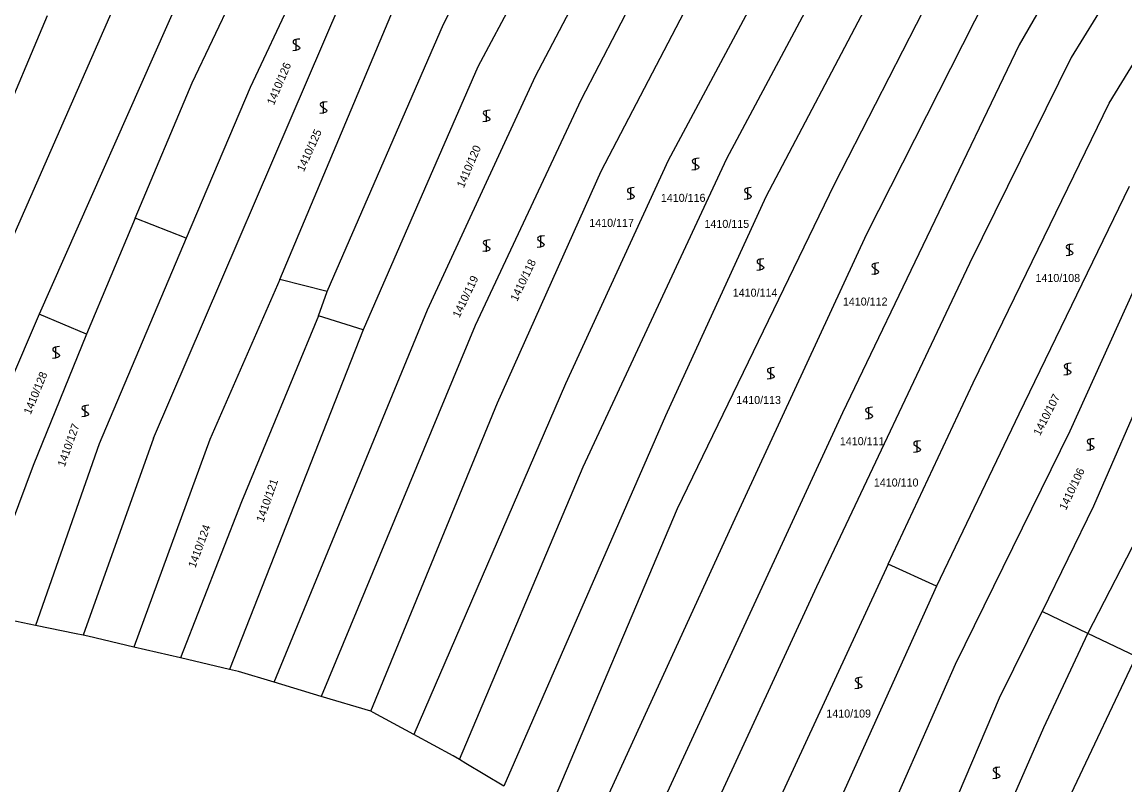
# Model space of a CAD drawing. Extents: x -580630 to -576196, y -1189024 to -1183567.
# Drawn here: x -578948.4 to -578714.2, y -1187195.1 to -1187033.2 of the extents above; entities that cross this region are included whole.
import ezdxf

# ---------------------------------------------------------------- set-up
doc = ezdxf.new("R2010")
doc.units = 0
for name, color, linetype in [('Vrstva 13', 7, 'Continuous'), ('Vrstva 18', 7, 'Continuous'), ('Vrstva 25', 7, 'Continuous'), ('Vrstva 6', 7, 'Continuous')]:
    doc.layers.add(name, color=color, linetype=linetype)

msp = doc.modelspace()

# ---------------------------------------------------------------- linework, layer by layer
at = {"layer": 'Vrstva 13'}
for p, q in [((-578945.5, -1187161.27), (-578955.52, -1187159.2)), ((-578936.91, -1187163.04), (-578945.5, -1187161.27)), ((-578935.4, -1187163.35), (-578936.91, -1187163.04)), ((-578934.38, -1187163.56), (-578935.4, -1187163.35)), ((-578924.64, -1187165.84), (-578934.38, -1187163.56)), ((-578914.7, -1187168.16), (-578924.64, -1187165.84)), ((-578904.33, -1187170.58), (-578914.7, -1187168.16)), ((-578902.39, -1187171.03), (-578904.33, -1187170.58)), ((-578894.86, -1187173.29), (-578902.39, -1187171.03)), ((-578884.83, -1187176.3), (-578894.86, -1187173.29)), ((-578874.32, -1187179.45), (-578884.83, -1187176.3)), ((-578873.78, -1187179.74), (-578874.32, -1187179.45)), ((-578865.16, -1187184.42), (-578873.78, -1187179.74)), ((-578856.84, -1187188.94), (-578865.16, -1187184.42)), ((-578855.51, -1187189.73), (-578856.84, -1187188.94)), ((-578854.16, -1187190.54), (-578855.51, -1187189.73)), ((-578846.05, -1187195.37), (-578854.16, -1187190.54))]:
    msp.add_line(p, q, dxfattribs=at)
at = {"layer": 'Vrstva 25'}
for points in [[(-578889.38, -1187036.81), (-578889.89, -1187036.87), (-578890.24, -1187036.92), (-578890.48, -1187037), (-578890.66, -1187037.11), (-578890.78, -1187037.2), (-578890.83, -1187037.37), (-578890.78, -1187037.6), (-578890.39, -1187037.92), (-578889.83, -1187038.23), (-578889.48, -1187038.5), (-578889.41, -1187038.7), (-578889.48, -1187038.9), (-578889.64, -1187039.03), (-578889.83, -1187039.1), (-578890.36, -1187039.23), (-578890.88, -1187039.3)], [(-578890.13, -1187039.31), (-578890.13, -1187038.04), (-578890.13, -1187036.81)], [(-578883.61, -1187050.13), (-578884.12, -1187050.19), (-578884.47, -1187050.24), (-578884.71, -1187050.32), (-578884.89, -1187050.43), (-578885.01, -1187050.52), (-578885.06, -1187050.69), (-578885.01, -1187050.92), (-578884.62, -1187051.24), (-578884.06, -1187051.55), (-578883.71, -1187051.82), (-578883.64, -1187052.02), (-578883.71, -1187052.22), (-578883.87, -1187052.35), (-578884.06, -1187052.42), (-578884.59, -1187052.55), (-578885.11, -1187052.62)], [(-578884.36, -1187052.63), (-578884.36, -1187051.36), (-578884.36, -1187050.13)], [(-578849, -1187051.91), (-578849.51, -1187051.97), (-578849.86, -1187052.02), (-578850.1, -1187052.1), (-578850.28, -1187052.21), (-578850.4, -1187052.3), (-578850.45, -1187052.47), (-578850.4, -1187052.7), (-578850.01, -1187053.02), (-578849.45, -1187053.33), (-578849.1, -1187053.6), (-578849.03, -1187053.8), (-578849.1, -1187054), (-578849.26, -1187054.13), (-578849.45, -1187054.2), (-578849.98, -1187054.33), (-578850.5, -1187054.4)], [(-578849.75, -1187054.41), (-578849.75, -1187053.14), (-578849.75, -1187051.91)], [(-578804.62, -1187062.12), (-578805.13, -1187062.18), (-578805.48, -1187062.23), (-578805.72, -1187062.31), (-578805.9, -1187062.42), (-578806.02, -1187062.51), (-578806.07, -1187062.68), (-578806.02, -1187062.91), (-578805.63, -1187063.23), (-578805.07, -1187063.54), (-578804.72, -1187063.81), (-578804.65, -1187064.01), (-578804.72, -1187064.21), (-578804.88, -1187064.34), (-578805.07, -1187064.41), (-578805.6, -1187064.54), (-578806.12, -1187064.61)], [(-578805.37, -1187064.62), (-578805.37, -1187063.35), (-578805.37, -1187062.12)], [(-578818.38, -1187068.34), (-578818.89, -1187068.4), (-578819.24, -1187068.45), (-578819.48, -1187068.53), (-578819.66, -1187068.64), (-578819.78, -1187068.73), (-578819.83, -1187068.9), (-578819.78, -1187069.13), (-578819.39, -1187069.45), (-578818.83, -1187069.76), (-578818.48, -1187070.03), (-578818.41, -1187070.23), (-578818.48, -1187070.43), (-578818.64, -1187070.56), (-578818.83, -1187070.63), (-578819.36, -1187070.76), (-578819.88, -1187070.83)], [(-578819.13, -1187070.84), (-578819.13, -1187069.57), (-578819.13, -1187068.34)], [(-578793.53, -1187068.34), (-578794.04, -1187068.4), (-578794.39, -1187068.45), (-578794.63, -1187068.53), (-578794.81, -1187068.64), (-578794.93, -1187068.73), (-578794.98, -1187068.9), (-578794.93, -1187069.13), (-578794.54, -1187069.45), (-578793.98, -1187069.76), (-578793.63, -1187070.03), (-578793.56, -1187070.23), (-578793.63, -1187070.43), (-578793.79, -1187070.56), (-578793.98, -1187070.63), (-578794.51, -1187070.76), (-578795.03, -1187070.83)], [(-578794.28, -1187070.84), (-578794.28, -1187069.57), (-578794.28, -1187068.34)], [(-578837.46, -1187078.55), (-578837.97, -1187078.61), (-578838.32, -1187078.66), (-578838.56, -1187078.74), (-578838.74, -1187078.85), (-578838.86, -1187078.94), (-578838.91, -1187079.11), (-578838.86, -1187079.34), (-578838.47, -1187079.66), (-578837.91, -1187079.97), (-578837.56, -1187080.24), (-578837.49, -1187080.44), (-578837.56, -1187080.64), (-578837.72, -1187080.77), (-578837.91, -1187080.84), (-578838.44, -1187080.97), (-578838.96, -1187081.04)], [(-578838.21, -1187081.05), (-578838.21, -1187079.78), (-578838.21, -1187078.55)], [(-578849, -1187079.44), (-578849.51, -1187079.5), (-578849.86, -1187079.55), (-578850.1, -1187079.63), (-578850.28, -1187079.74), (-578850.4, -1187079.83), (-578850.45, -1187080), (-578850.4, -1187080.23), (-578850.01, -1187080.55), (-578849.45, -1187080.86), (-578849.1, -1187081.13), (-578849.03, -1187081.33), (-578849.1, -1187081.53), (-578849.26, -1187081.66), (-578849.45, -1187081.73), (-578849.98, -1187081.86), (-578850.5, -1187081.93)], [(-578849.75, -1187081.94), (-578849.75, -1187080.67), (-578849.75, -1187079.44)], [(-578725.19, -1187080.32), (-578725.7, -1187080.38), (-578726.05, -1187080.43), (-578726.29, -1187080.51), (-578726.47, -1187080.62), (-578726.59, -1187080.71), (-578726.64, -1187080.88), (-578726.59, -1187081.11), (-578726.2, -1187081.43), (-578725.64, -1187081.74), (-578725.29, -1187082.01), (-578725.22, -1187082.21), (-578725.29, -1187082.41), (-578725.45, -1187082.54), (-578725.64, -1187082.61), (-578726.17, -1187082.74), (-578726.69, -1187082.81)], [(-578725.94, -1187082.82), (-578725.94, -1187081.55), (-578725.94, -1187080.32)], [(-578790.86, -1187083.43), (-578791.37, -1187083.49), (-578791.72, -1187083.54), (-578791.96, -1187083.62), (-578792.14, -1187083.73), (-578792.26, -1187083.82), (-578792.31, -1187083.99), (-578792.26, -1187084.22), (-578791.87, -1187084.54), (-578791.31, -1187084.85), (-578790.96, -1187085.12), (-578790.89, -1187085.32), (-578790.96, -1187085.52), (-578791.12, -1187085.65), (-578791.31, -1187085.72), (-578791.84, -1187085.85), (-578792.36, -1187085.92)], [(-578791.61, -1187085.93), (-578791.61, -1187084.66), (-578791.61, -1187083.43)], [(-578766.46, -1187084.32), (-578766.97, -1187084.38), (-578767.32, -1187084.43), (-578767.56, -1187084.51), (-578767.74, -1187084.62), (-578767.86, -1187084.71), (-578767.91, -1187084.88), (-578767.86, -1187085.11), (-578767.47, -1187085.43), (-578766.91, -1187085.74), (-578766.56, -1187086.01), (-578766.49, -1187086.21), (-578766.56, -1187086.41), (-578766.72, -1187086.54), (-578766.91, -1187086.61), (-578767.44, -1187086.74), (-578767.96, -1187086.81)], [(-578767.21, -1187086.82), (-578767.21, -1187085.55), (-578767.21, -1187084.32)], [(-578940.41, -1187102.08), (-578940.92, -1187102.14), (-578941.27, -1187102.19), (-578941.51, -1187102.27), (-578941.69, -1187102.38), (-578941.81, -1187102.47), (-578941.86, -1187102.64), (-578941.81, -1187102.87), (-578941.42, -1187103.19), (-578940.86, -1187103.5), (-578940.51, -1187103.77), (-578940.44, -1187103.97), (-578940.51, -1187104.17), (-578940.67, -1187104.3), (-578940.86, -1187104.37), (-578941.39, -1187104.5), (-578941.91, -1187104.57)], [(-578941.16, -1187104.58), (-578941.16, -1187103.31), (-578941.16, -1187102.08)], [(-578788.65, -1187106.52), (-578789.16, -1187106.58), (-578789.51, -1187106.63), (-578789.75, -1187106.71), (-578789.93, -1187106.82), (-578790.05, -1187106.91), (-578790.1, -1187107.08), (-578790.05, -1187107.31), (-578789.66, -1187107.63), (-578789.1, -1187107.94), (-578788.75, -1187108.21), (-578788.68, -1187108.41), (-578788.75, -1187108.61), (-578788.91, -1187108.74), (-578789.1, -1187108.81), (-578789.63, -1187108.94), (-578790.15, -1187109.01)], [(-578789.4, -1187109.02), (-578789.4, -1187107.75), (-578789.4, -1187106.52)], [(-578725.63, -1187105.63), (-578726.14, -1187105.69), (-578726.49, -1187105.74), (-578726.73, -1187105.82), (-578726.91, -1187105.93), (-578727.03, -1187106.02), (-578727.08, -1187106.19), (-578727.03, -1187106.42), (-578726.64, -1187106.74), (-578726.08, -1187107.05), (-578725.73, -1187107.32), (-578725.66, -1187107.52), (-578725.73, -1187107.72), (-578725.89, -1187107.85), (-578726.08, -1187107.92), (-578726.61, -1187108.05), (-578727.13, -1187108.12)], [(-578726.38, -1187108.13), (-578726.38, -1187106.86), (-578726.38, -1187105.63)], [(-578934.2, -1187114.51), (-578934.71, -1187114.57), (-578935.06, -1187114.62), (-578935.3, -1187114.7), (-578935.48, -1187114.81), (-578935.6, -1187114.9), (-578935.65, -1187115.07), (-578935.6, -1187115.3), (-578935.21, -1187115.62), (-578934.65, -1187115.93), (-578934.3, -1187116.2), (-578934.23, -1187116.4), (-578934.3, -1187116.6), (-578934.46, -1187116.73), (-578934.65, -1187116.8), (-578935.18, -1187116.93), (-578935.7, -1187117)], [(-578934.95, -1187117.01), (-578934.95, -1187115.74), (-578934.95, -1187114.51)], [(-578767.79, -1187114.96), (-578768.3, -1187115.02), (-578768.65, -1187115.07), (-578768.89, -1187115.15), (-578769.07, -1187115.26), (-578769.19, -1187115.35), (-578769.24, -1187115.52), (-578769.19, -1187115.75), (-578768.8, -1187116.07), (-578768.24, -1187116.38), (-578767.89, -1187116.65), (-578767.82, -1187116.85), (-578767.89, -1187117.05), (-578768.05, -1187117.18), (-578768.24, -1187117.25), (-578768.77, -1187117.38), (-578769.29, -1187117.45)], [(-578768.54, -1187117.46), (-578768.54, -1187116.19), (-578768.54, -1187114.96)], [(-578757.58, -1187122.06), (-578758.09, -1187122.12), (-578758.44, -1187122.17), (-578758.68, -1187122.25), (-578758.86, -1187122.36), (-578758.98, -1187122.45), (-578759.03, -1187122.62), (-578758.98, -1187122.85), (-578758.59, -1187123.17), (-578758.03, -1187123.48), (-578757.68, -1187123.75), (-578757.61, -1187123.95), (-578757.68, -1187124.15), (-578757.84, -1187124.28), (-578758.03, -1187124.35), (-578758.56, -1187124.48), (-578759.08, -1187124.55)], [(-578758.33, -1187124.56), (-578758.33, -1187123.29), (-578758.33, -1187122.06)], [(-578720.75, -1187121.62), (-578721.26, -1187121.68), (-578721.61, -1187121.73), (-578721.85, -1187121.81), (-578722.03, -1187121.92), (-578722.15, -1187122.01), (-578722.2, -1187122.18), (-578722.15, -1187122.41), (-578721.76, -1187122.73), (-578721.2, -1187123.04), (-578720.85, -1187123.31), (-578720.78, -1187123.51), (-578720.85, -1187123.71), (-578721.01, -1187123.84), (-578721.2, -1187123.91), (-578721.73, -1187124.04), (-578722.25, -1187124.11)], [(-578721.5, -1187124.12), (-578721.5, -1187122.85), (-578721.5, -1187121.62)], [(-578770.01, -1187172.23), (-578770.52, -1187172.29), (-578770.87, -1187172.34), (-578771.11, -1187172.42), (-578771.29, -1187172.53), (-578771.41, -1187172.62), (-578771.46, -1187172.79), (-578771.41, -1187173.02), (-578771.02, -1187173.34), (-578770.46, -1187173.65), (-578770.11, -1187173.92), (-578770.04, -1187174.12), (-578770.11, -1187174.32), (-578770.27, -1187174.45), (-578770.46, -1187174.52), (-578770.99, -1187174.65), (-578771.51, -1187174.72)], [(-578770.76, -1187174.73), (-578770.76, -1187173.46), (-578770.76, -1187172.23)], [(-578740.72, -1187191.32), (-578741.23, -1187191.38), (-578741.58, -1187191.43), (-578741.82, -1187191.51), (-578742, -1187191.62), (-578742.12, -1187191.71), (-578742.17, -1187191.88), (-578742.12, -1187192.11), (-578741.73, -1187192.43), (-578741.17, -1187192.74), (-578740.82, -1187193.01), (-578740.75, -1187193.21), (-578740.82, -1187193.41), (-578740.98, -1187193.54), (-578741.17, -1187193.61), (-578741.7, -1187193.74), (-578742.22, -1187193.81)], [(-578741.47, -1187193.82), (-578741.47, -1187192.55), (-578741.47, -1187191.32)]]:
    msp.add_lwpolyline(points, dxfattribs=at)
at = {"layer": 'Vrstva 6'}
for p, q in [((-578809.75, -1186964.36), (-578851.62, -1187042.74)), ((-578839.37, -1187044.69), (-578796.69, -1186963.88)), ((-578858.91, -1187033.63), (-578828.8, -1186975.75)), ((-578690.48, -1186983.75), (-578725.62, -1187040.75)), ((-578871.63, -1186987.1), (-578899.96, -1187047.1)), ((-578912.22, -1187046.08), (-578886.01, -1186990.91)), ((-578825.43, -1187064.88), (-578787.51, -1186992.33)), ((-578773.26, -1186991.64), (-578811.14, -1187062.61)), ((-578717.54, -1187050.45), (-578681.19, -1186990.89)), ((-578802.41, -1186997.02), (-578829.65, -1187049.64)), ((-578798.71, -1187062.14), (-578768.69, -1187005.94)), ((-578717.66, -1187005.28), (-578736.67, -1187038.07)), ((-578952.07, -1187082.93), (-578922.28, -1187015.01)), ((-578760.88, -1187014.15), (-578790.43, -1187070.29)), ((-578912.16, -1187021.63), (-578944.72, -1187095.17)), ((-578775.88, -1187067.59), (-578752.13, -1187021.23)), ((-578741.4, -1187023.71), (-578769.03, -1187078.25)), ((-578920.43, -1187121.54), (-578880.6, -1187028.84)), ((-578893.66, -1187087.82), (-578869.13, -1187029.63)), ((-578943.03, -1187031.9), (-578963.69, -1187080.78)), ((-578883.61, -1187090.39), (-578858.91, -1187033.63)), ((-578736.67, -1187038.07), (-578774.17, -1187116.15)), ((-578725.62, -1187040.75), (-578747.18, -1187084.45)), ((-578851.62, -1187042.74), (-578875.91, -1187098.55)), ((-578924.33, -1187074.83), (-578912.22, -1187046.08)), ((-578862.31, -1187094.27), (-578839.37, -1187044.69)), ((-578899.96, -1187047.1), (-578913.5, -1187079.04)), ((-578829.65, -1187049.64), (-578852.12, -1187097.63)), ((-578746.41, -1187109.74), (-578717.54, -1187050.45)), ((-578811.14, -1187062.61), (-578832.97, -1187109.95)), ((-578829.24, -1187127.58), (-578798.71, -1187062.14)), ((-578847.41, -1187113.98), (-578825.43, -1187064.88)), ((-578809.16, -1187136.46), (-578775.88, -1187067.59)), ((-578713.29, -1187068.13), (-578736.74, -1187116.4)), ((-578790.43, -1187070.29), (-578811.76, -1187116.79)), ((-578924.33, -1187074.83), (-578934.69, -1187099.47)), ((-578913.5, -1187079.04), (-578924.33, -1187074.83)), ((-578913.5, -1187079.04), (-578932, -1187122.7)), ((-578769.03, -1187078.25), (-578797.41, -1187139.54)), ((-578707.89, -1187080.2), (-578725.92, -1187120.02)), ((-578747.18, -1187084.45), (-578779.65, -1187153.05)), ((-578893.66, -1187087.82), (-578908.48, -1187121.78)), ((-578883.61, -1187090.39), (-578893.66, -1187087.82)), ((-578885.45, -1187095.57), (-578883.61, -1187090.39)), ((-578944.72, -1187095.17), (-578951.26, -1187110.4)), ((-578934.69, -1187099.47), (-578944.72, -1187095.17)), ((-578894.86, -1187173.29), (-578862.31, -1187094.27)), ((-578885.45, -1187095.57), (-578901.8, -1187135.01)), ((-578875.91, -1187098.55), (-578885.45, -1187095.57)), ((-578852.12, -1187097.63), (-578884.83, -1187176.3)), ((-578934.69, -1187099.47), (-578946, -1187127.29)), ((-578875.91, -1187098.55), (-578904.33, -1187170.58)), ((-578706.06, -1187101.87), (-578720.84, -1187135.93)), ((-578832.97, -1187109.95), (-578865.16, -1187184.42)), ((-578764.45, -1187148.22), (-578746.41, -1187109.74)), ((-578874.32, -1187179.45), (-578847.41, -1187113.98)), ((-578774.17, -1187116.15), (-578818.4, -1187211.84)), ((-578736.74, -1187116.4), (-578754.21, -1187152.89)), ((-578811.76, -1187116.79), (-578846.05, -1187195.37)), ((-578725.92, -1187120.02), (-578750.24, -1187169.51)), ((-578932, -1187122.7), (-578945.5, -1187161.27)), ((-578920.43, -1187121.54), (-578935.4, -1187163.35)), ((-578908.48, -1187121.78), (-578924.64, -1187165.84)), ((-578946, -1187127.29), (-578957.79, -1187158.73)), ((-578855.51, -1187189.73), (-578829.24, -1187127.58)), ((-578901.8, -1187135.01), (-578914.7, -1187168.16)), ((-578836.57, -1187201.01), (-578809.16, -1187136.46)), ((-578720.84, -1187135.93), (-578731.77, -1187158.28)), ((-578797.41, -1187139.54), (-578827.98, -1187206.13)), ((-578722.03, -1187162.96), (-578710.28, -1187140.04)), ((-578764.45, -1187148.22), (-578799.27, -1187223.5)), ((-578754.21, -1187152.89), (-578764.45, -1187148.22)), ((-578779.65, -1187153.05), (-578809.38, -1187217.21)), ((-578754.21, -1187152.89), (-578788.98, -1187229.99)), ((-578740.83, -1187176.64), (-578731.77, -1187158.28)), ((-578722.03, -1187162.96), (-578731.77, -1187158.28)), ((-578731.41, -1187182.92), (-578722.03, -1187162.96)), ((-578711.81, -1187167.86), (-578722.03, -1187162.96)), ((-578725.61, -1187196.99), (-578711.81, -1187167.86)), ((-578750.24, -1187169.51), (-578763.33, -1187199.25)), ((-578768.76, -1187241.99), (-578740.83, -1187176.64)), ((-578759.69, -1187247.55), (-578731.41, -1187182.92))]:
    msp.add_line(p, q, dxfattribs=at)

# ---------------------------------------------------------------- texts
at = {"layer": 'Vrstva 18'}
for s, rotation, p in [('1410/126', 66.86418, (-578894.901, -1187050.961)), ('1410/125', 65.94744, (-578888.537, -1187065.094)), ('1410/120', 66.86418, (-578854.581, -1187068.535)), ('1410/118', 64.51505, (-578843.238, -1187092.611)), ('1410/119', 64.40046, (-578855.507, -1187096.1)), ('1410/128', 67.66632, (-578946.539, -1187116.634)), ('1410/107', 62.96806, (-578732.222, -1187121.142)), ('1410/127', 70.35922, (-578939.308, -1187127.724)), ('1410/106', 64.74423, (-578726.714, -1187136.929)), ('1410/121', 70.5884, (-578897.119, -1187139.48)), ('1410/124', 69.78626, (-578911.575, -1187149.167))]:
    msp.add_text(s, height=1.7, rotation=rotation, dxfattribs=at).set_placement(p)
for s, p in [('1410/116', (-578812.726, -1187071.36)), ('1410/117', (-578827.926, -1187076.67)), ('1410/115', (-578803.463, -1187076.88)), ('1410/108', (-578733.181, -1187088.36)), ('1410/114', (-578797.456, -1187091.49)), ('1410/112', (-578774.079, -1187093.37)), ('1410/113', (-578796.703, -1187114.26)), ('1410/111', (-578774.718, -1187123)), ('1410/110', (-578767.502, -1187131.77)), ('1410/109', (-578777.59, -1187180.8))]:
    msp.add_text(s, height=1.7, dxfattribs=at).set_placement(p)

doc.saveas('drawing.dxf')
